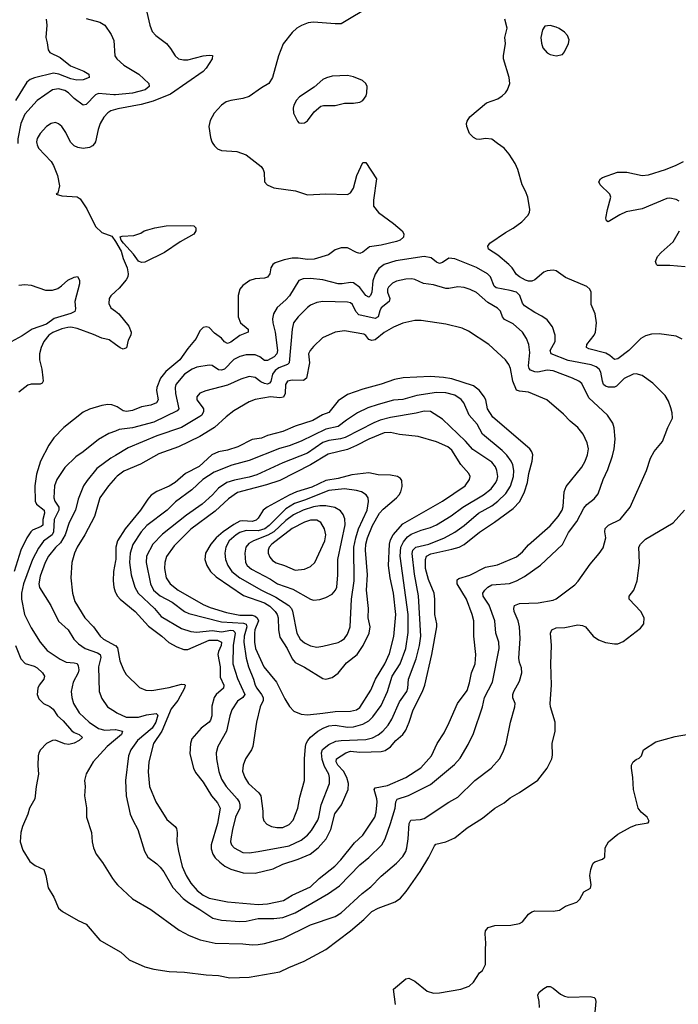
# Model space of a CAD drawing. Header units: inches. Extents: x 1473912 to 1647258, y 640388 to 773423.
# Tile 259 of 420: x 1509376 to 1513664, y 724391 to 730806. Entities that reach past the tile are written whole.
import ezdxf

# ---------------------------------------------------------------- set-up
doc = ezdxf.new("R2010")
doc.units = ezdxf.units.IN
doc.header["$MEASUREMENT"] = 0
for name, color, linetype in [('B5702', 7, 'Continuous'), ('B5703', 7, 'Continuous'), ('B5712', 7, 'Continuous'), ('B5713', 7, 'Continuous')]:
    doc.layers.add(name, color=color, linetype=linetype)

msp = doc.modelspace()

# ---------------------------------------------------------------- linework, layer by layer
at = {"layer": 'B5702', "color": 5}
for points, elevation in [([(1509487.6, 730000), (1509489.4, 729990), (1509499.7, 729970), (1509581.1, 729881.1), (1509596, 729856), (1509622, 729790), (1509635.5, 729724.5), (1509623.6, 729676.4), (1509614, 729670), (1509650, 729658.8), (1509750, 729652.2), (1509770, 729639.3), (1509812.8, 729572.8), (1509870, 729457.6), (1509910, 729420.3), (1509975.2, 729395.2), (1510000, 729361.9)], 780), ([(1509863.3, 730000), (1509850, 729984.2), (1509830, 729973), (1509790, 729966), (1509754.1, 729974.1), (1509730, 729985.1), (1509715.3, 730000)], 780), ([(1509370, 729075.6), (1509410, 729080.9), (1509450, 729077.3), (1509543.9, 729043.9), (1509590, 729043.9), (1509624.5, 729055.5), (1509648.9, 729071.1), (1509690, 729108.7), (1509730, 729128.5), (1509752.4, 729132.4), (1509765.5, 729110), (1509765.5, 729085.5), (1509735.6, 728970), (1509738.7, 728921.3), (1509734.7, 728905.3), (1509708.3, 728891.7), (1509601.7, 728858.3), (1509550, 728823.4), (1509456.5, 728790), (1509392.8, 728747.2), (1509250, 728667.1)], 760), ([(1510000, 729034.5), (1509970, 729007.3), (1509959.8, 728990), (1509956.6, 728956.6), (1509969.6, 728929.6), (1510000, 728906.7)], 780), ([(1510000, 728690.4), (1509959.4, 728719.4), (1509910, 728730.5), (1509855.9, 728755.9), (1509750, 728794.6), (1509710, 728802.3), (1509690, 728801.4), (1509650, 728791.2), (1509592, 728768), (1509565.6, 728750), (1509534.2, 728710), (1509516, 728670), (1509504.5, 728630), (1509505.6, 728590), (1509520.5, 728530), (1509527.4, 728472.6), (1509529, 728450), (1509521.6, 728438.4), (1509509.2, 728430.8), (1509450, 728432.3), (1509430, 728426), (1509370, 728380.3)], 780), ([(1510000, 728288.1), (1509977.2, 728297.2), (1509950, 728298.8), (1509910, 728291.9), (1509831.3, 728268.7), (1509790, 728249.7), (1509663.2, 728150), (1509598.1, 728081.9), (1509566.1, 728033.9), (1509510.7, 727930), (1509486, 727846), (1509475.6, 727770), (1509477.9, 727670), (1509484.8, 727650), (1509535.3, 727610), (1509538.7, 727590), (1509527.1, 727550), (1509526.6, 727513.4), (1509516.5, 727503.5), (1509460.5, 727479.5), (1509448.9, 727470), (1509421.8, 727430), (1509384.1, 727350), (1509340.3, 727210)], 820), ([(1510000, 728126.1), (1509957.6, 728110), (1509890, 728070.9), (1509790.3, 727990), (1509742.1, 727957.9), (1509670, 727888), (1509617.7, 727810), (1509602.8, 727770), (1509599.4, 727690), (1509605.7, 727670), (1509630.1, 727630.1), (1509630.6, 727610), (1509601.3, 727550), (1509597.4, 727470), (1509587.4, 727450), (1509530.8, 727409.2), (1509498, 727362), (1509459.9, 727290), (1509400.6, 727130), (1509387.8, 727070), (1509387.3, 727030), (1509406.8, 726930), (1509450, 726844.2), (1509510.2, 726750), (1509555.4, 726695.4), (1509639, 726639), (1509679.8, 726619.8), (1509730, 726616.8), (1509750, 726610.9), (1509757.5, 726597.5), (1509761.4, 726570), (1509756.8, 726550), (1509724, 726490), (1509712.2, 726430), (1509715, 726390), (1509726.5, 726350), (1509763.5, 726290), (1509829.3, 726230), (1509890, 726188.7), (1509930, 726178.2), (1510000, 726181.9)], 840), ([(1510000, 727967.4), (1509970, 727949.1), (1509878.7, 727881.3), (1509815.5, 727804.5), (1509792.6, 727770), (1509757.5, 727682.5), (1509738.7, 727610), (1509698, 727530), (1509673.3, 727450), (1509642.6, 727397.4), (1509610, 727367.4), (1509564.5, 727310), (1509543, 727270), (1509510, 727180.5), (1509501.6, 727130), (1509505.7, 727105.8), (1509578.6, 726990), (1509628.4, 726888.4), (1509690.8, 726830.8), (1509729.2, 726770), (1509758.9, 726738.9), (1509802.3, 726710), (1509881.8, 726681.7), (1509900.5, 726670), (1509904.8, 726650), (1509889.4, 726590), (1509893.4, 726430), (1509910, 726384.4), (1509948.9, 726330), (1510000, 726295.8)], 860), ([(1510000, 727821.4), (1509954, 727770), (1509898, 727690), (1509863.8, 727570), (1509801.2, 727450), (1509749.5, 727370), (1509732.1, 727330), (1509716, 727270), (1509710.1, 727170), (1509720.8, 727070), (1509735.9, 727015.9), (1509799.7, 726910), (1509856.3, 726850), (1509899.7, 726790), (1509921.3, 726770), (1509998.5, 726730), (1510000, 726728.4)], 880), ([(1510000, 727279.5), (1509987.5, 727210), (1509985.9, 727150), (1509988.9, 727110), (1509998.1, 727078.1), (1510000, 727074.4)], 920), ([(1509349.1, 726730), (1509382.7, 726642.7), (1509412.6, 726612.6), (1509470, 726594.4), (1509490, 726583), (1509524.9, 726550), (1509537.7, 726530), (1509534.3, 726510), (1509503.2, 726470), (1509493.5, 726450), (1509490.2, 726410), (1509501.5, 726381.5), (1509531.4, 726350), (1509571.9, 726331.9), (1509594.9, 726314.9), (1509622.9, 726270), (1509658.4, 726238.4), (1509714.4, 726174.4), (1509730, 726162.5), (1509762.4, 726150), (1509784.2, 726130), (1509763.6, 726110), (1509730, 726091.9), (1509696.3, 726083.7), (1509667.5, 726087.5), (1509610, 726111.4), (1509589.4, 726110.6), (1509550, 726091.2), (1509512, 726050), (1509500.3, 726030), (1509495.8, 726010), (1509493.4, 725946.6), (1509498.3, 725890), (1509482.8, 725810), (1509475.6, 725730), (1509441.1, 725670), (1509430, 725629.2), (1509394.4, 725550), (1509383.8, 725510), (1509380.4, 725450), (1509396.4, 725396.4), (1509441.3, 725321.3), (1509476.5, 725296.5), (1509532.7, 725270), (1509546.7, 725230), (1509562.6, 725150), (1509598, 725090), (1509630, 725018), (1509655.3, 724995.3), (1509756.7, 724936.7), (1509810, 724913), (1509899.1, 724810), (1510000, 724750.2)], 820), ([(1510000, 726116.8), (1509945.9, 726070), (1509854.4, 725970), (1509810, 725893.2), (1509798.4, 725850), (1509803.1, 725810), (1509798, 725750), (1509812.3, 725672.3), (1509810.3, 725610), (1509843.7, 725510), (1509848.5, 725450), (1509857.6, 725410), (1509874.9, 725370), (1509914.8, 725314.8), (1509979.5, 725210), (1510000, 725185.8)], 840)]:
    msp.add_lwpolyline(points, dxfattribs=dict(at, elevation=elevation))
at = {"layer": 'B5703', "color": 5}
for points, elevation in [([(1509548, 730810), (1509553.4, 730770), (1509545.7, 730690), (1509555.9, 730655.9), (1509562.3, 730610), (1509572.2, 730592.2), (1509639.8, 730559.8), (1509706.1, 730506.1), (1509792.9, 730470), (1509827.2, 730450), (1509828.7, 730430), (1509790, 730413.3), (1509747.6, 730412.4), (1509710, 730420.4), (1509631.3, 730451.3), (1509596.5, 730456.5), (1509472, 730428), (1509443.5, 730416.5), (1509421.9, 730398.1), (1509350, 730280.3)], 740), ([(1509810, 730814), (1509898, 730790), (1509930.5, 730770), (1509972.7, 730710), (1509988.2, 730670), (1509996.4, 730570), (1510000, 730563.9)], 760), ([(1510000, 730317), (1509990, 730315.9), (1509890, 730324.7), (1509870, 730317.1), (1509810, 730253.8), (1509790, 730248.7), (1509731.7, 730291.7), (1509693.3, 730330), (1509670, 730343.9), (1509630, 730356.5), (1509590, 730348.9), (1509490, 730278.4), (1509410, 730189.8), (1509384.6, 730130), (1509363.9, 730030), (1509364.4, 730000)], 760), ([(1510000, 730220.8), (1509970, 730211.3), (1509950, 730198.4), (1509923.2, 730170), (1509900.6, 730130), (1509887, 730090), (1509870.9, 730009.1), (1509863.3, 730000)], 780), ([(1509715.3, 730000), (1509707.7, 730007.7), (1509676.4, 730070), (1509650, 730109.6), (1509630, 730127.8), (1509610, 730135.1), (1509580.7, 730130), (1509550, 730111), (1509510, 730065.1), (1509490, 730031.8), (1509485.7, 730010), (1509487.6, 730000)], 780)]:
    msp.add_lwpolyline(points, dxfattribs=dict(at, elevation=elevation))
at = {"layer": 'B5712', "color": 5}
for points, elevation in [([(1510633.7, 730000), (1510643.6, 729983.6), (1510665.1, 729965.1), (1510690, 729953.8), (1510790, 729946.6), (1510850, 729925.9), (1510948.2, 729850), (1510961.1, 729830), (1510967.1, 729810), (1510970.4, 729750), (1510987.7, 729730), (1511030, 729710.3), (1511171.1, 729691.1), (1511250, 729664.4), (1511370, 729671.7), (1511510, 729667.1), (1511530, 729678.9), (1511550, 729708), (1511570.9, 729790), (1511610, 729874.8), (1511630, 729875.5), (1511700.3, 729770), (1511679.1, 729630), (1511680.9, 729590), (1511712, 729550), (1511810, 729479.1), (1511867, 729430), (1511877.6, 729410), (1511874.9, 729390), (1511853, 729370), (1511830, 729359.8), (1511730, 729336.5), (1511653.9, 729326.1), (1511610, 729291.5), (1511590, 729283), (1511570, 729288.5), (1511510, 729320.2), (1511470, 729320.6), (1511430, 729307.2), (1511386.4, 729273.6), (1511293.2, 729246.8), (1511250, 729242.9), (1511190, 729251.4), (1511150, 729251.4), (1511098.4, 729241.6), (1511038.8, 729221.2), (1511023.8, 729210), (1511011.9, 729190), (1511003.9, 729150), (1510990.8, 729129.2), (1510970, 729122.2), (1510910, 729117.2), (1510874.1, 729105.9), (1510830, 729074.7), (1510808.9, 729050), (1510799.7, 729010), (1510799.1, 728870), (1510815, 728830), (1510864.9, 728790), (1510863, 728770), (1510810, 728747.8), (1510750, 728704.6), (1510730, 728695.6), (1510710, 728706.9), (1510690, 728730.9), (1510644.5, 728764.5), (1510610, 728799.6), (1510590, 728806), (1510570, 728801.6), (1510550, 728779.3), (1510525.8, 728730), (1510470, 728664.1), (1510418.8, 728590), (1510327, 728513), (1510293.3, 728470), (1510268.9, 728410), (1510267.6, 728390), (1510277.3, 728330), (1510267.9, 728310), (1510230, 728294.9), (1510170, 728284.2), (1510110, 728260.5), (1510072.7, 728252.7), (1510050, 728258), (1510010, 728284.1), (1510000, 728288.1)], 820), ([(1513690, 728725.1), (1513650, 728743.7), (1513539.7, 728759.7), (1513490, 728757.3), (1513450, 728745.3), (1513421.1, 728730), (1513342, 728650), (1513270, 728596.2), (1513250, 728592.8), (1513218.6, 728618.6), (1513192.4, 728632.4), (1513081.2, 728661.2), (1513066.3, 728670), (1513069.8, 728690), (1513116.4, 728750), (1513124.7, 728770), (1513132.4, 728830), (1513123.5, 728890), (1513097.7, 728950), (1513097.6, 729030), (1513087.4, 729050), (1513070, 729068.5), (1512930, 729125.6), (1512870, 729169.8), (1512850, 729174.1), (1512810, 729170.5), (1512790, 729160.5), (1512730, 729111.9), (1512710, 729102.4), (1512690, 729102.5), (1512670.2, 729109.8), (1512629.7, 729130), (1512610, 729145.1), (1512582.4, 729190), (1512561.8, 729210), (1512490, 729271.8), (1512429.6, 729310), (1512425.1, 729330), (1512438, 729350), (1512540.2, 729419.8), (1512590, 729448.2), (1512645.4, 729490), (1512684.7, 729530), (1512695.1, 729550), (1512698, 729570), (1512685.3, 729650), (1512670, 729689.5), (1512647.2, 729730), (1512619.4, 729830), (1512601.6, 729870), (1512564.1, 729930), (1512529.7, 729970), (1512487.5, 730000)], 820), ([(1513670, 729624.4), (1513650, 729635.5), (1513610, 729643.1), (1513590, 729641.1), (1513430, 729574.4), (1513325.8, 729554.2), (1513284.8, 729535.2), (1513208.4, 729488.4), (1513196.6, 729496.6), (1513193.1, 729513.1), (1513203.2, 729570), (1513225.1, 729650), (1513218.4, 729670), (1513156.3, 729730), (1513147.6, 729750), (1513157, 729770), (1513170, 729778.7), (1513268.5, 729811.5), (1513330, 729812.3), (1513430, 729790.1), (1513470, 729794.6), (1513580.4, 729830), (1513650, 729857.8), (1513697.3, 729882.7)], 780), ([(1513710, 729196.8), (1513610, 729205), (1513530, 729204.8), (1513521.6, 729210), (1513516, 729230), (1513530, 729262.6), (1513553.3, 729290), (1513630, 729359.3), (1513671.6, 729430)], 780), ([(1510000, 729361.9), (1510000.8, 729360.8), (1510037.1, 729297.1), (1510050.1, 729250), (1510075.7, 729190), (1510082.6, 729150), (1510079.8, 729130), (1510069.6, 729110.4), (1510023.8, 729056.2), (1510000, 729034.5)], 780), ([(1510000, 725185.8), (1510013.4, 725170), (1510110, 725079.3), (1510230, 725008.7), (1510414.6, 724874.6), (1510479, 724839), (1510551.4, 724811.4), (1510650, 724789.4), (1510830, 724785.6), (1510890, 724779.7), (1510930, 724780.2), (1510970, 724787.2), (1511090, 724820.6), (1511270, 724908.4), (1511430, 724963.2), (1511470, 724987.5), (1511605.7, 725114.3), (1511662.8, 725157.2), (1511730, 725226.9), (1511829.7, 725310), (1511870, 725354.9), (1511890, 725386), (1511898, 725410), (1511906.6, 725470), (1511911.4, 725568.6), (1511923.5, 725590), (1511985.2, 725594.8), (1512010, 725602.8), (1512170, 725707.2), (1512230, 725741.1), (1512338.9, 725850), (1512446.3, 725930), (1512501.3, 725990), (1512524.4, 726035.6), (1512543.5, 726090), (1512572.6, 726230), (1512601.1, 726330), (1512603, 726350), (1512588, 726388), (1512587, 726410), (1512593.3, 726430), (1512630, 726497.1), (1512645.1, 726550), (1512643.1, 726583.1), (1512630, 726617.2), (1512626.4, 726646.4), (1512634, 726774), (1512631.4, 726850), (1512621.8, 726890), (1512596.2, 726950), (1512592.9, 726970), (1512598.3, 726990), (1512630, 727003), (1512752.5, 727007.5), (1512850, 727023.6), (1512870, 727034), (1512990, 727123.7), (1513012.6, 727147.4), (1513090, 727258), (1513150, 727328.2), (1513174.7, 727365.3), (1513193.5, 727430), (1513185.1, 727470), (1513187.9, 727492.1), (1513210, 727513.8), (1513286.3, 727550), (1513351.1, 727630), (1513456.9, 727870), (1513483.5, 727950), (1513508.3, 727991.7), (1513562.2, 728057.8), (1513597.3, 728150), (1513626, 728210), (1513624.9, 728244.9), (1513616.3, 728276.3), (1513600.1, 728320.1), (1513578.2, 728358.2), (1513498.4, 728438.4), (1513430, 728487.1), (1513390, 728499), (1513370, 728497.3), (1513312.4, 728467.6), (1513262.5, 728417.5), (1513248.2, 728411.8), (1513210, 728412.7), (1513190, 728419.2), (1513177.5, 728430), (1513169.9, 728449.9), (1513160.5, 728510), (1513149.4, 728529.4), (1513130, 728545.4), (1513096.4, 728556.4), (1512946.4, 728586.4), (1512836.9, 728630), (1512829.8, 728650), (1512862, 728710), (1512863.8, 728750), (1512844.7, 728804.7), (1512809.9, 728849.9), (1512775.3, 728875.3), (1512730, 728897.4), (1512662.2, 728942.2), (1512650, 728958.7), (1512632.3, 729010), (1512610.7, 729030), (1512570, 729042.5), (1512478.6, 729058.6), (1512464.9, 729070), (1512441.6, 729130), (1512422.2, 729150), (1512350, 729191.9), (1512210, 729248.2), (1512170, 729252.8), (1512130, 729223), (1512110, 729217.3), (1512090, 729227.1), (1512055.3, 729255.3), (1512010, 729264.2), (1511825.4, 729234.6), (1511750, 729211.1), (1511714, 729186), (1511691, 729149), (1511675.6, 729104.4), (1511668.1, 729030), (1511661.1, 729010), (1511650, 728997.2), (1511630, 729008.9), (1511590, 729062), (1511550, 729091.4), (1511530, 729094.8), (1511475.5, 729084.5), (1511450, 729084.2), (1511350, 729111.2), (1511270, 729118.8), (1511221.4, 729118.6), (1511193.5, 729106.5), (1511133, 729007), (1511110, 728980.3), (1511053.4, 728930), (1511029.5, 728890.5), (1511023.2, 728856.8), (1511024.4, 728830), (1511039.1, 728770), (1511054.5, 728650), (1511050.4, 728629.6), (1511033.7, 728610), (1510990, 728585.9), (1510970, 728585.3), (1510939.2, 728610), (1510910, 728622), (1510850, 728622.5), (1510810, 728611.7), (1510770, 728591.1), (1510710.8, 728530), (1510690, 728521.6), (1510670, 728524.4), (1510630, 728552.8), (1510610, 728555.6), (1510530, 728543.2), (1510498.3, 728530), (1510450, 728496.5), (1510391.8, 728430), (1510388.2, 728410), (1510391.4, 728370), (1510412.9, 728270), (1510401.5, 728258.5), (1510250, 728183.5), (1510110, 728147.7), (1510024.6, 728135.4), (1510000, 728126.1)], 840), ([(1510000, 726295.8), (1510008.7, 726290), (1510070, 726262.4), (1510150, 726262.9), (1510201.9, 726278.1), (1510265.4, 726285.4), (1510275.7, 726275.7), (1510262.6, 726230), (1510238.4, 726190), (1510142.6, 726110), (1510100.9, 726050), (1510085.5, 726010), (1510065.8, 725850), (1510069.2, 725750), (1510096.2, 725630), (1510112.6, 725590), (1510146.3, 725530), (1510189.2, 725389.2), (1510210, 725350.5), (1510270, 725307), (1510290, 725285.3), (1510313.7, 725253.7), (1510373.4, 725153.3), (1510441, 725081), (1510474.5, 725054.5), (1510550.2, 725010), (1510633.1, 724953.1), (1510690, 724938.7), (1510810, 724930.7), (1510850, 724933), (1510930, 724950.1), (1511030, 724949.5), (1511090, 724957.6), (1511170, 724986.5), (1511387.3, 725112.7), (1511457.7, 725162.3), (1511590, 725299.7), (1511650, 725348.2), (1511735.1, 725430), (1511755.7, 725470), (1511790.5, 725570), (1511821.6, 725670), (1511825.2, 725710), (1511833.2, 725726.8), (1511908.2, 725751.8), (1512050, 725822.3), (1512206.8, 725953.1), (1512244.4, 725995.6), (1512296.4, 726083.6), (1512330, 726155.5), (1512389, 726330), (1512401.8, 726390), (1512454, 726490), (1512498.4, 726710), (1512495.9, 726750), (1512477.2, 726810), (1512469.2, 726890), (1512432.1, 726992.1), (1512394.8, 727050), (1512391.9, 727070), (1512404.5, 727090), (1512425, 727110), (1512450, 727123.5), (1512566.1, 727133.9), (1512610.3, 727150.3), (1512662.3, 727177.7), (1512768.3, 727251.7), (1512910, 727387.5), (1512950, 727464.6), (1513002.8, 727537.2), (1513050, 727623.6), (1513070, 727646.7), (1513116.4, 727683.6), (1513142.4, 727717.6), (1513175.7, 727810), (1513205.1, 727874.9), (1513235.6, 727964.4), (1513246.5, 728010), (1513254, 728074), (1513247.4, 728147.4), (1513238, 728178), (1513204.2, 728230), (1513082, 728342), (1513035.5, 728435.5), (1513017.4, 728450), (1512976.3, 728470), (1512850, 728517.3), (1512810, 728523.4), (1512750, 728509.2), (1512730, 728511.7), (1512703, 728523.1), (1512693.7, 728533.7), (1512688.8, 728550), (1512697, 728637), (1512691.7, 728690), (1512676, 728730), (1512650.9, 728770), (1512590, 728825.1), (1512532, 728852), (1512519.8, 728870), (1512507.2, 728907.2), (1512486.9, 728926.9), (1512423.4, 728963.4), (1512350, 729028.7), (1512310, 729048), (1512270, 729060.6), (1512230, 729064.5), (1512170, 729054.1), (1512150, 729055.6), (1512070, 729078.5), (1512006.2, 729086.2), (1511950, 729114.2), (1511930, 729118.2), (1511890, 729115.8), (1511830, 729102.9), (1511803.1, 729090), (1511777.3, 729062.7), (1511770.2, 729049.8), (1511771, 729030), (1511785.5, 728990), (1511780.9, 728970), (1511730.9, 728929.1), (1511720.9, 728910), (1511710.1, 728870), (1511690, 728859.3), (1511584.1, 728884.1), (1511564.2, 728904.2), (1511543.1, 728950), (1511530, 728960.3), (1511510, 728965.6), (1511350, 728970.6), (1511310, 728964), (1511270, 728945.3), (1511249.1, 728930), (1511189.2, 728870), (1511159.4, 728830), (1511150.1, 728789.9), (1511130.1, 728569.9), (1511120.1, 728559.9), (1511062.7, 728537.3), (1511038.9, 728521.1), (1511023, 728497), (1511011.4, 728448.6), (1511001.9, 728438.1), (1510990, 728432.4), (1510970, 728435.4), (1510946.5, 728446.5), (1510910, 728474.9), (1510870, 728481.3), (1510815.7, 728464.3), (1510730, 728424.7), (1510587.9, 728387.9), (1510550, 728373.3), (1510530.3, 728350), (1510530.3, 728330), (1510564.8, 728284.8), (1510572.1, 728270), (1510572.8, 728252.8), (1510561.3, 728230), (1510550, 728221.1), (1510430, 728149.2), (1510270, 728094.5), (1510082.4, 728017.6), (1510000, 727967.4)], 860), ([(1510000, 728906.7), (1510022.3, 728890), (1510087.6, 728810), (1510102.3, 728770), (1510100.3, 728750), (1510082.7, 728717.3), (1510072, 728668), (1510050, 728660.4), (1510030, 728668.9), (1510000, 728690.4)], 780), ([(1510000, 726728.4), (1510013.6, 726713.6), (1510028.6, 726630), (1510051.4, 726571.4), (1510070, 726539.5), (1510156.1, 726456.1), (1510197.3, 726437.3), (1510236.5, 726436.5), (1510350, 726454.5), (1510430, 726477.2), (1510450, 726474.4), (1510453.8, 726470), (1510449.5, 726450), (1510405.2, 726370), (1510363.5, 726316.5), (1510300.9, 726170), (1510247.2, 726090), (1510217.6, 725970), (1510213.1, 725906.9), (1510220.4, 725810), (1510262.8, 725710), (1510334.4, 725594.4), (1510388.8, 725550), (1510396.2, 725536.2), (1510400.6, 725510), (1510399.8, 725450), (1510410.2, 725389.8), (1510434.4, 725290), (1510459.1, 725230), (1510490, 725181.3), (1510532.1, 725132.1), (1510570, 725102.7), (1510610, 725083), (1510730, 725059.1), (1510930, 725040.8), (1510990, 725047), (1511093.3, 725066.7), (1511150, 725101.6), (1511270, 725157.6), (1511325.5, 725210), (1511428.4, 725291.6), (1511467.5, 725332.5), (1511557, 725443), (1511610, 725493.2), (1511688, 725610), (1511696.5, 725643.5), (1511703.2, 725710), (1511702.5, 725730), (1511684.5, 725790), (1511690, 725802.7), (1511770, 725817.9), (1511890.8, 725870), (1511987.8, 725932.2), (1512057.3, 726010), (1512094.3, 726090), (1512139.1, 726160.9), (1512173, 726227), (1512227.4, 726350), (1512290, 726434.9), (1512305.6, 726485.6), (1512318.1, 726550), (1512342.3, 726610), (1512347.1, 726670), (1512334.2, 726790), (1512332.1, 726890), (1512321.9, 726930), (1512285.2, 727030), (1512224.8, 727130), (1512224, 727156), (1512235.4, 727164.6), (1512306.3, 727186.3), (1512410, 727238.7), (1512486.3, 727253.7), (1512610, 727306.6), (1512650, 727339.3), (1512690, 727385.8), (1512830, 727509.3), (1512882.5, 727570), (1512907.6, 727610), (1512914.6, 727634.6), (1512922.3, 727730), (1512934.4, 727765.6), (1513035.5, 727890), (1513058.2, 727930), (1513074, 727970), (1513080.8, 728010), (1513071.8, 728050), (1513045, 728105), (1513009.8, 728150), (1512961.4, 728190), (1512917, 728237), (1512809, 728329), (1512690, 728380.2), (1512630, 728385.5), (1512610, 728392), (1512588.1, 728450), (1512572.6, 728532.6), (1512560.3, 728560.3), (1512539.8, 728590), (1512430.4, 728690.4), (1512297.6, 728777.6), (1512256.8, 728796.8), (1512150, 728822.7), (1511990, 728846.3), (1511950, 728846), (1511871.7, 728828.3), (1511810, 728802.4), (1511750, 728768.7), (1511690, 728720.8), (1511670, 728715.2), (1511650, 728722.9), (1511630, 728748.7), (1511616.2, 728756.2), (1511490, 728778), (1511430, 728769.7), (1511347.5, 728732.5), (1511290, 728677.4), (1511267.1, 728650), (1511257.2, 728630), (1511262.8, 728570), (1511242.8, 728470), (1511224, 728456), (1511150, 728457.8), (1511120.9, 728450), (1511106.9, 728430), (1511105.1, 728370), (1511094.2, 728345.8), (1511070, 728342.9), (1511010, 728348.4), (1510910, 728331.6), (1510870, 728315.5), (1510770, 728257.1), (1510720.3, 728219.7), (1510643.7, 728150), (1510548.4, 728090), (1510410, 728023.1), (1510282.5, 727977.5), (1510162.3, 727910), (1510054.8, 727865.2), (1510010, 727832.5), (1510000, 727821.4)], 880), ([(1510000, 727074.4), (1510012.5, 727050), (1510030.1, 727030.1), (1510128.3, 726950), (1510214.2, 726854.2), (1510301.5, 726790), (1510348.2, 726748.2), (1510399.3, 726719.3), (1510443.9, 726703.9), (1510470, 726702.7), (1510610, 726762.9), (1510663.6, 726763.6), (1510690.1, 726750), (1510687.7, 726730), (1510669.6, 726690), (1510667.3, 726670), (1510680.8, 726590), (1510682.4, 726522.5), (1510704.8, 726470), (1510703.8, 726450), (1510654.6, 726410), (1510643.2, 726390), (1510626.8, 726333.3), (1510626.2, 726270), (1510618.5, 726241.5), (1510610, 726228.7), (1510556.9, 726190), (1510498.1, 726121.9), (1510487.8, 726090), (1510483.7, 726023.7), (1510507.6, 725930), (1510520.9, 725900.9), (1510570, 725837.7), (1510625, 725750), (1510664.9, 725704.9), (1510680.8, 725670), (1510663.8, 725570), (1510622, 725430), (1510623.3, 725403.3), (1510634.5, 725370), (1510650, 725346.7), (1510678.4, 725318.4), (1510711.8, 725291.8), (1510750, 725271.3), (1510831.1, 725248.9), (1510910, 725246.4), (1511025.9, 725274), (1511090, 725304.2), (1511190, 725335.9), (1511267, 725370), (1511320.5, 725410), (1511371.3, 725468.7), (1511401.1, 725530), (1511428.3, 725631.7), (1511471.8, 725690), (1511515.9, 725790), (1511516.6, 725830), (1511506.1, 725870), (1511484.7, 725910), (1511448.2, 725950), (1511437.3, 725970), (1511439.5, 725990), (1511499.5, 726030), (1511530, 726039.6), (1511590, 726034.4), (1511664.7, 726035.3), (1511730, 726038.7), (1511755.4, 726044.6), (1511790, 726068.5), (1511826.1, 726110), (1511870, 726149.4), (1511890, 726176.9), (1511912.8, 726230), (1511938, 726310), (1511998.6, 726430), (1512013.6, 726470), (1512060.2, 726670), (1512092.4, 726850), (1512092.4, 726870), (1512079, 726930), (1512079.6, 727030), (1512074.9, 727070), (1512038.6, 727158.6), (1512019.2, 727230), (1512017.7, 727290), (1512025.9, 727310), (1512054.2, 727325.8), (1512190, 727356.2), (1512237.2, 727370), (1512270, 727386.6), (1512370, 727466.4), (1512468.4, 727531.6), (1512590, 727620.6), (1512632.3, 727667.7), (1512663.2, 727730), (1512682.8, 727790), (1512691.2, 727850), (1512713.8, 727930), (1512717.4, 727970), (1512711.5, 727990), (1512697.6, 728010), (1512456.3, 728216.3), (1512422.2, 728270), (1512411, 728330), (1512400.5, 728350), (1512370, 728390.5), (1512330, 728421.1), (1512190, 728466.2), (1512135.4, 728475.4), (1512050, 728481.1), (1511873.4, 728473.4), (1511817.7, 728462.3), (1511730, 728431.4), (1511610, 728399.1), (1511510, 728363.4), (1511450, 728322), (1511390, 728247.5), (1511348.6, 728231.3), (1511284.7, 728195.3), (1511170, 728158.2), (1511090, 728122.4), (1510990, 728096), (1510950, 728079.7), (1510890, 728070.3), (1510795.9, 728024.1), (1510730, 728001.1), (1510670, 727989.9), (1510627.3, 727970), (1510544.3, 727895.7), (1510455, 727850), (1510389.2, 727790), (1510350, 727766.6), (1510270, 727733.2), (1510231.8, 727708.2), (1510210, 727683.1), (1510163.5, 727610), (1510062.4, 727490), (1510013.9, 727410), (1510003.3, 727370), (1510001.9, 727290), (1510000, 727279.5)], 920), ([(1510000, 724750.2), (1510034, 724730), (1510090, 724681.3), (1510190, 724635.6), (1510250, 724620.3), (1510350, 724604.9), (1510450, 724600.3), (1510590, 724583.6), (1510670, 724579.5), (1510743.4, 724563.4), (1510870, 724569.2), (1511070, 724602.4), (1511128.5, 724631.5), (1511228.6, 724671.4), (1511370, 724749.1), (1511530.5, 724869.5), (1511616.5, 724943.5), (1511670, 724996.2), (1511710, 725017.8), (1511820.4, 725059.6), (1511856.6, 725083.4), (1511893.5, 725126.5), (1511982.9, 725257.1), (1512040.9, 725350), (1512076.1, 725423.9), (1512085.3, 725434.7), (1512150, 725450.3), (1512210, 725476.9), (1512290, 725540.9), (1512390, 725603.2), (1512470, 725670.2), (1512530, 725704.9), (1512570, 725737), (1512629.8, 725770.2), (1512750, 725852.2), (1512809.7, 725930), (1512840.4, 725990), (1512845.2, 726014.8), (1512843.1, 726090), (1512863.1, 726170), (1512862.6, 726230), (1512832.3, 726330), (1512830.9, 726350), (1512838.3, 726470), (1512834, 726610), (1512838.2, 726730), (1512831.3, 726808.7), (1512841.6, 726830), (1512870, 726843.6), (1512925.5, 726845.5), (1513010, 726863.2), (1513040.2, 726860.2), (1513060.4, 726850), (1513110, 726790.3), (1513145.3, 726765.3), (1513190, 726748.1), (1513250, 726739.6), (1513270, 726740.2), (1513304.5, 726755.5), (1513417.8, 726842.2), (1513439.6, 726870), (1513441.6, 726910), (1513419.7, 726950), (1513345.1, 727030), (1513344.2, 727050), (1513374.7, 727090), (1513395.8, 727150), (1513412.1, 727267.9), (1513408.5, 727370), (1513417.4, 727390), (1513450, 727422.3), (1513631.8, 727528.2), (1513705.1, 727610)], 820), ([(1510000, 726181.9), (1510002, 726182), (1510046.3, 726170), (1510038.5, 726150), (1510000, 726116.8)], 840), ([(1511822.7, 724390), (1511809.7, 724490.3), (1511890, 724558.4), (1511910, 724561.1), (1511950, 724541.3), (1512030, 724477.1), (1512070, 724464.4), (1512110, 724465.3), (1512249.4, 724490.6), (1512302, 724510), (1512330, 724536), (1512370, 724596), (1512390, 724610.8), (1512409.5, 724650), (1512408.2, 724748.2), (1512412.3, 724790), (1512407.2, 724850), (1512410, 724870.7), (1512427.5, 724892.5), (1512470, 724905.7), (1512573.6, 724906.4), (1512630, 724917.1), (1512650, 724927.7), (1512690, 724978), (1512710, 724993), (1512730, 724999.3), (1512850, 724998.4), (1512890, 725005.5), (1512930, 725030.7), (1513003.1, 725056.9), (1513024, 725076), (1513050, 725124.7), (1513092.7, 725147.3), (1513097.2, 725170), (1513089.5, 725230.5), (1513094.5, 725270), (1513103.3, 725296.7), (1513109.6, 725310.4), (1513120.5, 725319.5), (1513170, 725336.3), (1513186, 725350), (1513187.6, 725410), (1513209.8, 725450.2), (1513270, 725500.5), (1513353.8, 725546.2), (1513390, 725560.7), (1513467.3, 725572.7), (1513474.6, 725585.4), (1513462, 725610), (1513423.3, 725643.3), (1513402.9, 725670), (1513373.3, 725790), (1513368.2, 725868.2), (1513358.7, 725930), (1513360.7, 725950), (1513369.7, 725970.3), (1513390, 725987.3), (1513410, 725994.8), (1513425.2, 726010), (1513437.2, 726050), (1513518, 726102), (1513644.6, 726135.4), (1513730, 726150.3)], 780), ([(1512759.7, 724370), (1512758.4, 724410), (1512749.2, 724450), (1512759, 724470), (1512790, 724494.8), (1512810, 724506.8), (1512830, 724507.3), (1512850, 724496.3), (1512897.1, 724457.1), (1512924, 724444), (1512950, 724438), (1513090, 724441.6), (1513116.7, 724436.7), (1513122.8, 724430), (1513127.7, 724410), (1513112.2, 724247.8)], 760)]:
    msp.add_lwpolyline(points, dxfattribs=dict(at, elevation=elevation))
for points, elevation in [([(1510170, 729223.5), (1510150, 729231.8), (1510117.4, 729277.4), (1510052, 729350), (1510037, 729370), (1510029.6, 729390.4), (1510044.4, 729395.6), (1510119.2, 729400.8), (1510164.4, 729415.6), (1510187, 729430), (1510210, 729437.4), (1510255.3, 729450), (1510330, 729462), (1510490, 729464.9), (1510510, 729462), (1510524, 729450), (1510524, 729430), (1510510, 729409.6), (1510420.3, 729359.7), (1510318.8, 729290), (1510190, 729227.1)], 780), ([(1512090, 728377.6), (1511962.5, 728357.5), (1511870, 728332.6), (1511810, 728326.4), (1511710, 728299.3), (1511643.7, 728276.3), (1511576.2, 728243.8), (1511503.4, 728196.6), (1511450, 728155.3), (1511370, 728137.7), (1511210, 728059.9), (1511130, 728030.5), (1511066.8, 728013.2), (1510870, 727935.2), (1510756.9, 727903.1), (1510642.5, 727857.5), (1510568.8, 727810), (1510497.2, 727742.8), (1510390, 727664), (1510337.1, 727610), (1510205, 727510), (1510167.1, 727470), (1510113.3, 727386.7), (1510096.4, 727330), (1510091.5, 727270), (1510102.7, 727190), (1510125.3, 727110), (1510148.1, 727070), (1510254.3, 726970), (1510297.5, 726917.5), (1510430, 726839.6), (1510490, 726819.3), (1510530, 726816.2), (1510630, 726825.7), (1510690, 726818.8), (1510750, 726828.5), (1510766.9, 726826.9), (1510776.8, 726816.8), (1510779.5, 726810), (1510766, 726730), (1510763.9, 726610), (1510793.6, 726513.6), (1510843.2, 726410), (1510830.2, 726390), (1510794.7, 726365.3), (1510757.8, 726310), (1510743.8, 726270), (1510722.7, 726170), (1510665.5, 726070), (1510656.5, 726030), (1510656.9, 725990), (1510672.5, 725907.5), (1510690, 725858), (1510720.5, 725810), (1510792.4, 725730), (1510804.6, 725710), (1510810.1, 725690), (1510808.9, 725670), (1510782, 725610), (1510761, 725530), (1510750.2, 725470), (1510749.3, 725450), (1510754.9, 725430), (1510771.7, 725411.7), (1510830, 725381.2), (1510870, 725378.5), (1510930, 725387.7), (1511130, 725423.9), (1511210, 725460.5), (1511250, 725493.7), (1511275.4, 725524.6), (1511316.7, 725590), (1511324.8, 725610), (1511338.1, 725690), (1511393, 725830), (1511394, 725870), (1511388.4, 725890), (1511360, 725940), (1511345.4, 725985.4), (1511340.8, 726030), (1511348, 726052), (1511390, 726084.8), (1511434.8, 726105.2), (1511468.9, 726111.1), (1511630, 726116.2), (1511673.1, 726126.9), (1511710, 726146.4), (1511740.7, 726170), (1511775.4, 726210), (1511799.9, 726250), (1511850, 726362.8), (1511897.6, 726430), (1511904.3, 726450), (1511907, 726510), (1511958.6, 726641.4), (1511979.9, 726730), (1511987.4, 726790), (1511972.4, 727052.4), (1511947.3, 727192.7), (1511932, 727328), (1511936.5, 727350), (1511955.1, 727370), (1512040.9, 727390), (1512142.4, 727430), (1512210, 727467.8), (1512270, 727510.1), (1512363.2, 727590), (1512450, 727639.6), (1512490, 727668.9), (1512541.2, 727718.8), (1512572.9, 727767.1), (1512590.8, 727830), (1512594.7, 727870), (1512586.9, 727906.9), (1512575.7, 727930), (1512548, 727968), (1512518.6, 727998.6), (1512390, 728105.8), (1512354, 728170), (1512302.2, 728230), (1512267.2, 728310), (1512250, 728331.6), (1512210, 728358.9), (1512150, 728375.6)], 940), ([(1512010, 728256.5), (1511957.7, 728242.3), (1511790, 728214.3), (1511723.6, 728196.4), (1511681, 728179), (1511495.4, 728084.6), (1511464.5, 728075.5), (1511390, 728063.9), (1511350, 728050.7), (1511250, 727981.3), (1511090, 727918), (1510919.4, 727840.6), (1510870, 727825.4), (1510773.8, 727806.2), (1510724.6, 727790), (1510670, 727753), (1510630.9, 727710), (1510563.7, 727650), (1510461.9, 727578.1), (1510305.7, 727454.3), (1510243.5, 727390), (1510202.7, 727310), (1510200.5, 727270), (1510227.5, 727130), (1510247.3, 727090), (1510290, 727052.2), (1510370, 727011.2), (1510450, 726950.1), (1510478.1, 726938.1), (1510690, 726882.1), (1510833.6, 726873.6), (1510850, 726866.9), (1510854.8, 726850), (1510838.7, 726790), (1510835.9, 726750), (1510850, 726646.4), (1510865.1, 726590), (1510898.8, 726510), (1510910.2, 726470), (1510920.2, 726450), (1510951.3, 726410), (1510960.7, 726390), (1510960.8, 726370), (1510942, 726330), (1510917.2, 726230), (1510894.2, 726070), (1510885.8, 726050), (1510846.5, 725990), (1510831.9, 725950), (1510826.4, 725910), (1510841.6, 725870), (1510865.6, 725830), (1510932.8, 725770), (1510946.4, 725750), (1510960.3, 725650), (1510959.5, 725610), (1510966.6, 725586.6), (1510985.8, 725565.8), (1511016, 725550), (1511050, 725542.3), (1511090, 725543.9), (1511130, 725563.1), (1511155.8, 725590), (1511186.3, 725670), (1511200.1, 725739.9), (1511230.8, 725850), (1511230.6, 725990), (1511237.2, 726070), (1511241, 726090), (1511251.4, 726110), (1511269, 726131), (1511317.1, 726170), (1511352, 726190), (1511390, 726204.5), (1511430, 726210.9), (1511510, 726197.1), (1511550, 726198.9), (1511610, 726216.6), (1511650, 726239.2), (1511675.5, 726264.5), (1511730, 726337.6), (1511770.9, 726430), (1511800.9, 726530), (1511852.6, 726610), (1511890.7, 726710), (1511906.4, 726813.6), (1511906.5, 726930), (1511854.3, 727310), (1511858.5, 727370), (1511875, 727405), (1511902.1, 727437.9), (1511925.3, 727454.7), (1511990, 727480.8), (1512050, 727496.6), (1512090, 727515.3), (1512185.7, 727574.3), (1512261.6, 727630), (1512396.5, 727710), (1512445.4, 727750), (1512475.8, 727790), (1512484.6, 727810), (1512488.7, 727830), (1512483.2, 727870), (1512473.4, 727893.4), (1512450, 727923.7), (1512326.5, 728006.5), (1512279.7, 728059.7), (1512130, 728203.1), (1512050, 728253.8)], 960), ([(1511790, 728115.9), (1511750, 728114), (1511650, 728073.5), (1511568.9, 728031.1), (1511510, 728006.4), (1511385.6, 727974.4), (1511270, 727906.2), (1511070, 727804.5), (1510984.1, 727775.9), (1510795.3, 727724.7), (1510735.3, 727684.7), (1510650, 727604.5), (1510490, 727486), (1510381.6, 727378.3), (1510332, 727308), (1510320.6, 727270), (1510318.1, 727230), (1510328.9, 727170), (1510355.3, 727130), (1510407.8, 727090), (1510570, 726995), (1510616.4, 726976.4), (1510723.1, 726943.1), (1510810, 726925.6), (1510890, 726927), (1510910, 726921), (1510923.5, 726910), (1510930.6, 726890), (1510907.1, 726830), (1510905.2, 726810), (1510904.1, 726750), (1510911.3, 726710), (1510965.8, 726590), (1511048.5, 726490), (1511101.8, 726381.8), (1511132.6, 726332.6), (1511161.2, 726301.2), (1511210, 726280.6), (1511250, 726277.2), (1511350, 726288.6), (1511430, 726299.1), (1511530, 726301.4), (1511569.3, 726310.7), (1511590, 726325.2), (1511661.9, 726438.1), (1511692.1, 726510), (1511753.9, 726610), (1511783.7, 726676.3), (1511811.6, 726788.4), (1511824.6, 726930), (1511809.1, 727070), (1511787.8, 727170), (1511777.7, 727250), (1511783.8, 727390), (1511790, 727416.9), (1511807.2, 727450), (1511870, 727520.8), (1512130, 727669.4), (1512276.8, 727770), (1512306, 727810), (1512308.5, 727830), (1512301.7, 727850), (1512248.8, 727908.8), (1512190, 728002.2), (1512163, 728023), (1512090, 728056.5), (1511970, 728091.2), (1511850, 728102.6)], 980), ([(1511650, 727854.4), (1511539.7, 727840.3), (1511450, 727817.2), (1511370, 727804.7), (1511279, 727761), (1511179.3, 727730), (1511130, 727707.9), (1510987.5, 727630), (1510962.2, 727610), (1510930, 727558.4), (1510914.9, 727545.1), (1510890, 727537.8), (1510830, 727541.8), (1510810, 727538.5), (1510770, 727517.7), (1510701.8, 727470), (1510656.4, 727430), (1510621.7, 727390), (1510585.5, 727330), (1510581.3, 727290), (1510594, 727250), (1510618.9, 727210), (1510656.1, 727176.1), (1510833.9, 727053.9), (1510970, 727005.9), (1511004.5, 726984.5), (1511039.1, 726950), (1511052.5, 726930), (1511059, 726910), (1511061.2, 726830), (1511070, 726782.7), (1511117.3, 726710), (1511150, 726641.3), (1511170, 726618.2), (1511230, 726588.4), (1511350, 726515), (1511370, 726510.2), (1511410, 726521.5), (1511450.9, 726549.1), (1511504.5, 726615.5), (1511572.5, 726670), (1511612.7, 726730), (1511651.6, 726810), (1511658, 726850), (1511644.8, 726910), (1511647.6, 726970), (1511634.3, 727090), (1511641.6, 727190), (1511628.8, 727350), (1511629.6, 727390), (1511640.3, 727430), (1511674.4, 727510), (1511718.2, 727590), (1511742.2, 727617.8), (1511828.9, 727690), (1511847, 727710), (1511857.7, 727730), (1511865.7, 727765.7), (1511864, 727804), (1511856.3, 727816.3), (1511835.1, 727830), (1511790, 727838.3), (1511710, 727841.3)], 1020), ([(1511490, 727749.1), (1511390, 727739.7), (1511230, 727675.6), (1511165.2, 727654.8), (1511110, 727619), (1511001, 727510), (1510971.6, 727490), (1510930, 727476.1), (1510850, 727477.2), (1510810, 727465.1), (1510785.5, 727450), (1510740.7, 727410), (1510718.9, 727370), (1510712.8, 727330), (1510716.8, 727290), (1510730.7, 727250), (1510757.9, 727210), (1510810, 727170.6), (1510950, 727090.1), (1511044.7, 727044.7), (1511128.6, 726990), (1511145.1, 726970), (1511152, 726952.1), (1511180.5, 726810), (1511203.2, 726770), (1511230, 726747.3), (1511270, 726727.3), (1511310, 726719), (1511350, 726723.5), (1511450, 726748.4), (1511470, 726759.1), (1511490, 726775.2), (1511510, 726803.1), (1511528.9, 726850), (1511535.8, 727030), (1511554.8, 727150), (1511552.7, 727370), (1511564.2, 727430), (1511581.9, 727490), (1511638.7, 727610), (1511647.3, 727667.3), (1511645.8, 727690), (1511632.2, 727710), (1511602, 727730), (1511570, 727739.6)], 1040), ([(1511330, 727638.7), (1511290, 727632.6), (1511222.7, 727610), (1511159.3, 727580.7), (1511110, 727543.4), (1511030, 727468.7), (1510992.5, 727447.5), (1510898.6, 727410), (1510867.3, 727392.7), (1510849.5, 727370), (1510843.2, 727330), (1510846, 727270), (1510856.3, 727250), (1510885.3, 727225.3), (1511010, 727160.1), (1511054, 727130), (1511155.2, 727095.2), (1511270, 727031.3), (1511290, 727025.2), (1511330, 727029.1), (1511370, 727042), (1511410, 727064.4), (1511431.5, 727088.5), (1511440.2, 727110), (1511447.7, 727190), (1511448.7, 727290), (1511494.6, 727514.6), (1511494.2, 727554.2), (1511482.9, 727582.9), (1511465.5, 727605.5), (1511428.5, 727628.5), (1511370, 727638.5)], 1060), ([(1511270, 727545.7), (1511230, 727533.4), (1511150, 727491.6), (1511018.5, 727390), (1511000.5, 727370), (1510993.6, 727350), (1510994.6, 727330), (1511004.2, 727304.2), (1511022.7, 727282.7), (1511046.9, 727266.9), (1511100.5, 727250), (1511170, 727220.2), (1511230, 727226), (1511270, 727243.9), (1511297.6, 727270), (1511362.5, 727410), (1511368.5, 727450), (1511361, 727490), (1511336.8, 727530), (1511310, 727545)], 1080)]:
    msp.add_lwpolyline(points, close=True, dxfattribs=dict(at, elevation=elevation))
at = {"layer": 'B5713', "color": 5}
for points, elevation in [([(1510190, 730910.7), (1510224.4, 730770), (1510239.3, 730730), (1510263.6, 730703.6), (1510332.7, 730650), (1510358.7, 730618.7), (1510388, 730570), (1510410.3, 730550.3), (1510443.6, 730543.6), (1510470, 730544.9), (1510570, 730571.5), (1510610, 730575.3), (1510631.6, 730571.6), (1510630.3, 730550.3), (1510590.1, 730490), (1510570, 730468.3), (1510358.7, 730321.3), (1510245.6, 730274.4), (1510166.6, 730253.4), (1510014.5, 730225.5), (1510000, 730220.8)], 780), ([(1511670, 730898), (1511470, 730779.7), (1511430, 730778.3), (1511290, 730790.8), (1511255.2, 730784.8), (1511211.2, 730768.8), (1511180.4, 730750), (1511150, 730723), (1511092.2, 730647.8), (1511062, 730570), (1511021.4, 730430), (1510999.1, 730390), (1510950, 730362.4), (1510870, 730306.3), (1510830, 730292.7), (1510750, 730280.3), (1510720.4, 730270), (1510690, 730248.4), (1510642.5, 730197.5), (1510615.8, 730150), (1510608, 730110), (1510618.4, 730038.4), (1510627.6, 730010), (1510633.7, 730000)], 820), ([(1512487.5, 730000), (1512450, 730026.6), (1512410, 730032.4), (1512370, 730025.1), (1512350, 730026.6), (1512330, 730037.6), (1512303.9, 730063.9), (1512287.6, 730110), (1512285.6, 730130), (1512290, 730144.7), (1512307.5, 730172.5), (1512416.3, 730263.7), (1512489.3, 730290), (1512518, 730310), (1512539.3, 730330), (1512552.7, 730350), (1512566.6, 730390), (1512562.7, 730430), (1512526.6, 730550), (1512526, 730570), (1512539.3, 730650), (1512536, 730690), (1512549.3, 730750), (1512534, 730810)], 820), ([(1510000, 730563.9), (1510008.2, 730550), (1510053.7, 730510), (1510152.8, 730450), (1510216.1, 730390), (1510218.6, 730370), (1510194, 730350), (1510110, 730328.3), (1510000, 730317)], 760)]:
    msp.add_lwpolyline(points, dxfattribs=dict(at, elevation=elevation))
for points, elevation in [([(1512830, 730767), (1512796.3, 730763.7), (1512779.9, 730740.1), (1512770.2, 730690), (1512772.7, 730652.7), (1512783.4, 730623.4), (1512810, 730590.6), (1512830, 730579.3), (1512870, 730570.4), (1512910, 730579.1), (1512924.4, 730595.6), (1512949.6, 730650), (1512953.6, 730673.6), (1512942.5, 730702.5), (1512924.1, 730724.1), (1512889.6, 730749.6), (1512870, 730758)], 820), ([(1511510, 730442.7), (1511410, 730437), (1511372.8, 730427.2), (1511350, 730416), (1511294.4, 730365.6), (1511197.3, 730302.7), (1511178.3, 730281.7), (1511161.3, 730250), (1511156.4, 730230), (1511158, 730198), (1511184, 730144), (1511194.8, 730134.8), (1511210, 730130.8), (1511230, 730134), (1511250, 730147.7), (1511293.7, 730206.3), (1511337.6, 730242.4), (1511353.6, 730246.4), (1511430, 730247.4), (1511490, 730262.4), (1511550, 730261.3), (1511590, 730268.7), (1511610, 730280.5), (1511632.3, 730310), (1511636, 730330), (1511639, 730370), (1511629.3, 730389.3), (1511608, 730410), (1511550, 730433.2)], 840)]:
    msp.add_lwpolyline(points, close=True, dxfattribs=dict(at, elevation=elevation))

doc.saveas('drawing.dxf')
